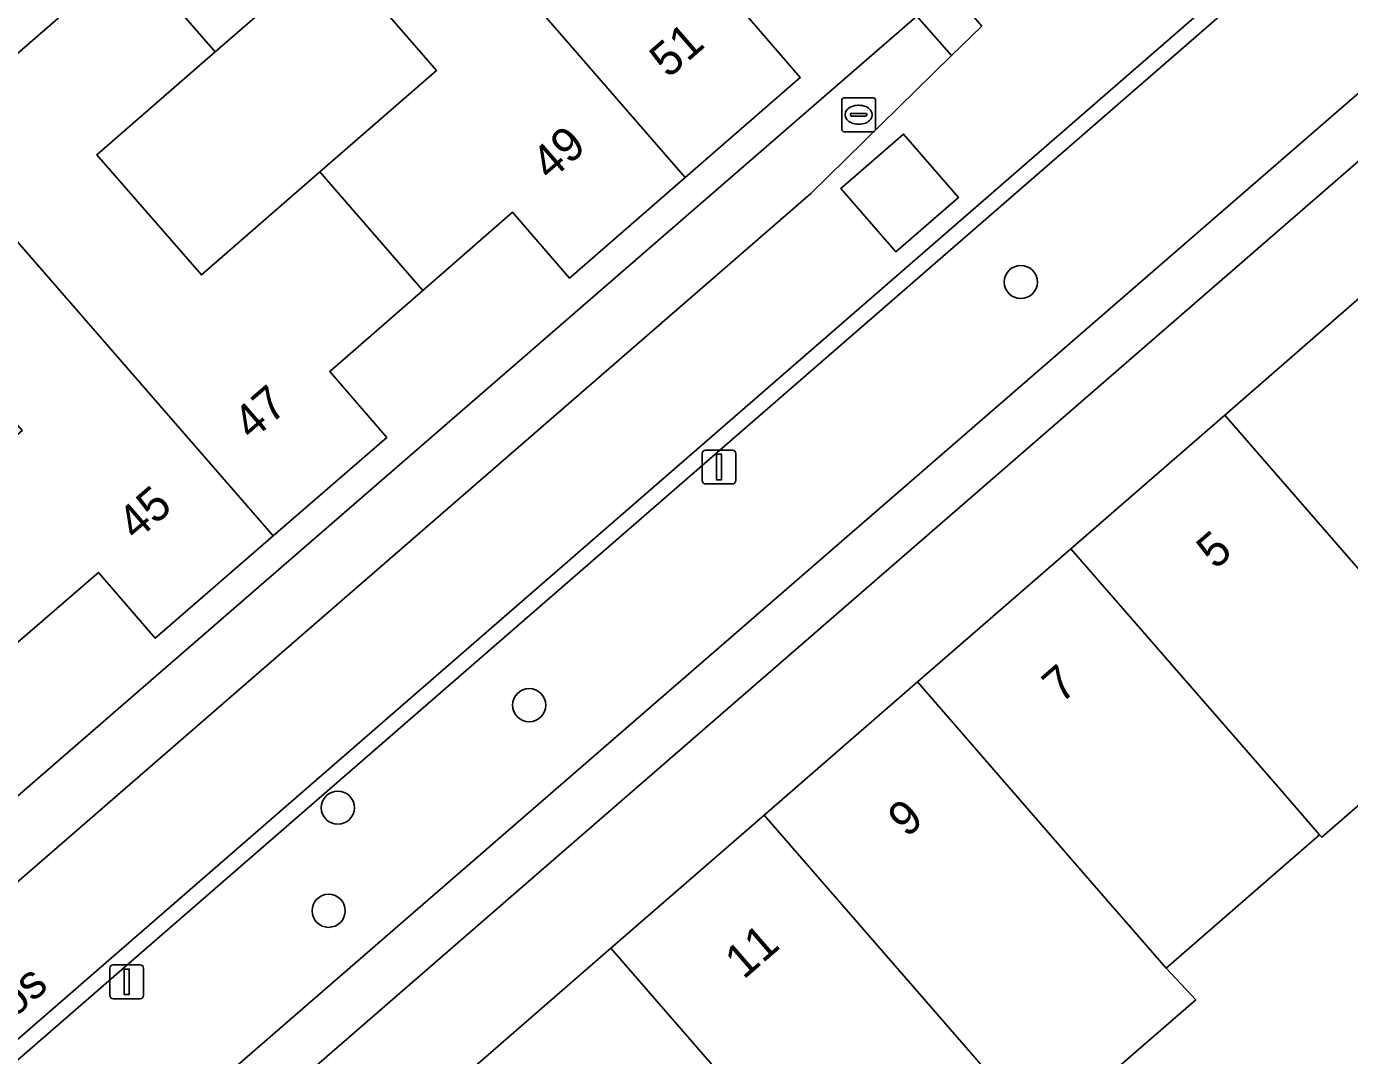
# Model space of a CAD drawing. Extents: x 155887 to 156869, y 383880 to 384678.
# Drawn here: x 156420.85 to 156459.92, y 384054.39 to 384084.78 of the extents above; entities that cross this region are included whole.
import ezdxf

# ---------------------------------------------------------------- set-up
doc = ezdxf.new("R2010")
doc.units = 0
for name, color, linetype in [('IMGEO_Boom', 7, 'Continuous'), ('IMGEO_Brandkraan', 7, 'Continuous'), ('IMGEO_Erf', 7, 'Continuous'), ('IMGEO_Lichtmast', 7, 'Continuous'), ('IMGEO_Openbare_ruimte_label', 7, 'Continuous'), ('IMGEO_Pand', 7, 'Continuous'), ('IMGEO_Pand_nummerreeks', 7, 'Continuous'), ('IMGEO_Parkeervlak_open', 7, 'Continuous'), ('IMGEO_Rijbaan_lokaal_gesloten', 7, 'Continuous'), ('IMGEO_Rijbaan_lokaal_open', 7, 'Continuous'), ('IMGEO_Voetpad_open', 7, 'Continuous')]:
    doc.layers.add(name, color=color, linetype=linetype)

msp = doc.modelspace()

# ---------------------------------------------------------------- linework, layer by layer
at = {"layer": 'IMGEO_Boom'}
for centre in [(156450.21, 384077.23), (156435.69, 384064.734), (156430.04, 384061.708), (156429.769, 384058.664)]:
    msp.add_circle(centre, 0.489, dxfattribs=at)
at = {"layer": 'IMGEO_Brandkraan'}
for p, q in [((156444.92, 384081.742), (156444.92, 384082.594)), ((156444.995, 384082.668), (156445.847, 384082.668)), ((156445.408, 384082.448), (156445.433, 384082.448)), ((156445.921, 384082.594), (156445.921, 384081.742)), ((156445.179, 384082.162), (156445.179, 384082.174)), ((156445.617, 384082.125), (156445.219, 384082.125)), ((156445.222, 384082.211), (156445.62, 384082.211)), ((156445.663, 384082.174), (156445.663, 384082.162)), ((156445.847, 384081.668), (156444.995, 384081.668)), ((156445.431, 384081.888), (156445.406, 384081.888))]:
    msp.add_line(p, q, dxfattribs=at)
for points in [[(156444.92, 384081.742), (156444.92, 384082.594)], [(156444.995, 384082.668), (156445.847, 384082.668)], [(156445.921, 384082.594), (156445.921, 384081.742)], [(156445.847, 384081.668), (156444.995, 384081.668)]]:
    msp.add_lwpolyline(points, dxfattribs=at)
for centre, radius, start, end in [((156444.997, 384082.592), 0.0765, 91.552, 178.448), ((156444.997, 384082.592), 0.0765, 91.552, 178.448), ((156445.845, 384082.592), 0.0765, 1.552, 88.448), ((156445.845, 384082.592), 0.0765, 1.552, 88.448), ((156445.219, 384082.171), 0.0403, 85.8775, 175.7526), ((156445.216, 384082.161), 0.0366, 178.938, 274.7102), ((156445.62, 384082.168), 0.043, 264.8664, 352.4533), ((156445.624, 384082.173), 0.0386, 1.7309, 96.639), ((156444.997, 384081.744), 0.0765, 181.552, 268.448), ((156444.997, 384081.744), 0.0765, 181.552, 268.448), ((156445.845, 384081.744), 0.0765, 271.552, 358.448), ((156445.845, 384081.744), 0.0765, 271.552, 358.448)]:
    msp.add_arc(centre, radius, start, end, dxfattribs=at)
for centre, major_axis, ratio, start_param, end_param in [((156445.407, 384082.168), (-0.387, 0.002), 0.722429, 4.712389, 7.853982), ((156445.432, 384082.168), (-0.39, 0.002), 0.717154, 1.570796, 4.712389)]:
    msp.add_ellipse(centre, major_axis=major_axis, ratio=ratio, start_param=start_param, end_param=end_param, dxfattribs=at)
at = {"layer": 'IMGEO_Erf'}
for points in [[(156399.272, 384065.478), (156403.047, 384068.756), (156405.584, 384070.959), (156411.576, 384076.162), (156417.817, 384081.582), (156423.929, 384086.889), (156430.009, 384092.169), (156432.478, 384094.313), (156436.253, 384097.591), (156432.716, 384101.7), (156429.081, 384098.541), (156431.643, 384095.592), (156427.869, 384092.312), (156426.56, 384091.174), (156423.997, 384094.123), (156414.263, 384085.664), (156404.448, 384077.134), (156407.011, 384074.185), (156405.702, 384073.048), (156401.928, 384069.768), (156399.358, 384072.724), (156395.691, 384069.561)], [(156410.122, 384052.983), (156447.142, 384085.078), (156444.873, 384087.686), (156442.019, 384085.204), (156443.695, 384083.269), (156440.298, 384080.316), (156436.883, 384077.347), (156435.201, 384079.289), (156432.554, 384076.982), (156429.802, 384074.584), (156431.483, 384072.642), (156428.134, 384069.735), (156424.65, 384066.712), (156422.968, 384068.654), (156420.152, 384066.214), (156417.553, 384063.962), (156419.235, 384062.02), (156415.892, 384059.117), (156412.427, 384056.109), (156410.745, 384058.051), (156407.867, 384055.552)], [(156432.956, 384083.476), (156429.873, 384087.025), (156426.421, 384084.026), (156422.927, 384080.99), (156426.01, 384077.442), (156429.508, 384080.481)], [(156447.16, 384065.423), (156451.688, 384069.356), (156456.231, 384073.303), (156460.743, 384077.222), (156465.403, 384081.27), (156463.383, 384083.579), (156417.787, 384044.012), (156419.831, 384041.682), (156424.521, 384045.756), (156429.049, 384049.689), (156433.577, 384053.623), (156438.104, 384057.556), (156442.032, 384060.968), (156442.633, 384061.49)]]:
    msp.add_lwpolyline(points, close=True, dxfattribs=at)
msp.add_lwpolyline([(156467.042, 384053.555), (156465.599, 384055.216), (156469.222, 384058.363), (156471.79, 384060.594), (156472.866, 384061.529), (156474.309, 384059.868), (156476.892, 384062.119), (156474.935, 384064.371), (156477.765, 384066.831), (156479.708, 384064.567), (156479.838, 384064.68), (156472.819, 384072.746), (156468.157, 384068.699), (156467.965, 384068.919), (156463.455, 384064.995), (156463.642, 384064.78), (156459.097, 384060.835), (156459.034, 384060.908), (156454.5, 384056.972), (156455.377, 384056.039), (156450.81, 384052.073)], dxfattribs=at)
at = {"layer": 'IMGEO_Lichtmast'}
for p, q in [((156440.802, 384071.367), (156440.802, 384072.167)), ((156440.802, 384072.167), (156440.802, 384071.367)), ((156440.902, 384072.267), (156441.692, 384072.267)), ((156441.692, 384072.267), (156440.902, 384072.267)), ((156441.792, 384072.167), (156441.792, 384071.367)), ((156441.792, 384071.367), (156441.792, 384072.167)), ((156441.692, 384071.267), (156440.902, 384071.267)), ((156440.902, 384071.267), (156441.692, 384071.267)), ((156423.31, 384056.168), (156423.31, 384056.968)), ((156423.31, 384056.968), (156423.31, 384056.168)), ((156423.41, 384057.068), (156424.2, 384057.068)), ((156424.2, 384057.068), (156423.41, 384057.068)), ((156424.3, 384056.968), (156424.3, 384056.168)), ((156424.3, 384056.168), (156424.3, 384056.968)), ((156424.2, 384056.068), (156423.41, 384056.068)), ((156423.41, 384056.068), (156424.2, 384056.068))]:
    msp.add_line(p, q, dxfattribs=at)
for points in [[(156441.222, 384072.142), (156441.372, 384072.142), (156441.372, 384071.392), (156441.222, 384071.392), (156441.222, 384072.142)], [(156423.73, 384056.943), (156423.88, 384056.943), (156423.88, 384056.193), (156423.73, 384056.193), (156423.73, 384056.943)]]:
    msp.add_lwpolyline(points, dxfattribs=at)
for centre, start, end in [((156440.902, 384072.167), 90, 180), ((156440.902, 384072.167), 90, 180), ((156441.692, 384072.167), 0, 90), ((156441.692, 384072.167), 360, 90), ((156440.902, 384071.367), 180, 270), ((156440.902, 384071.367), 180, 270), ((156441.692, 384071.367), 270, 0), ((156441.692, 384071.367), 270, 0), ((156423.41, 384056.968), 90, 180), ((156423.41, 384056.968), 90, 180), ((156424.2, 384056.968), 0, 90), ((156424.2, 384056.968), 360, 90), ((156423.41, 384056.168), 180, 270), ((156423.41, 384056.168), 180, 270), ((156424.2, 384056.168), 270, 0), ((156424.2, 384056.168), 270, 0)]:
    msp.add_arc(centre, 0.1, start, end, dxfattribs=at)
at = {"layer": 'IMGEO_Pand'}
for points in [[(156430.009, 384092.169), (156440.298, 384080.316), (156443.695, 384083.269), (156442.019, 384085.204), (156444.873, 384087.686), (156441.831, 384091.182), (156438.209, 384088.036), (156435.122, 384091.59), (156438.741, 384094.733), (156436.253, 384097.591), (156432.478, 384094.313)], [(156426.421, 384084.026), (156429.873, 384087.025), (156432.956, 384083.476), (156429.508, 384080.481), (156432.554, 384076.982), (156435.201, 384079.289), (156436.883, 384077.347), (156440.298, 384080.316), (156430.009, 384092.169), (156423.929, 384086.889)], [(156426.421, 384084.026), (156423.929, 384086.889), (156417.817, 384081.582), (156428.134, 384069.735), (156431.483, 384072.642), (156429.802, 384074.584), (156432.554, 384076.982), (156429.508, 384080.481), (156426.01, 384077.442), (156422.927, 384080.99)], [(156417.817, 384081.582), (156411.576, 384076.162), (156414.058, 384073.284), (156417.635, 384076.392), (156420.718, 384072.843), (156417.127, 384069.723), (156420.152, 384066.214), (156422.968, 384068.654), (156424.65, 384066.712), (156428.134, 384069.735)], [(156460.743, 384077.222), (156456.231, 384073.303), (156462.33, 384066.288), (156463.455, 384064.995), (156467.965, 384068.919), (156466.845, 384070.207)], [(156456.231, 384073.303), (156451.688, 384069.356), (156457.786, 384062.343), (156459.034, 384060.908), (156459.097, 384060.835), (156463.642, 384064.78), (156463.455, 384064.995), (156462.33, 384066.288)], [(156451.688, 384069.356), (156447.16, 384065.423), (156452.773, 384058.961), (156453.253, 384058.408), (156454.5, 384056.972), (156459.034, 384060.908), (156457.786, 384062.343)], [(156447.16, 384065.423), (156442.633, 384061.49), (156448.724, 384054.476), (156450.035, 384052.966), (156450.81, 384052.073), (156455.377, 384056.039), (156454.5, 384056.972), (156453.253, 384058.408), (156452.773, 384058.961)], [(156442.633, 384061.49), (156442.032, 384060.968), (156438.104, 384057.556), (156445.504, 384049.033), (156450.035, 384052.966), (156448.724, 384054.476)], [(156438.104, 384057.556), (156433.577, 384053.623), (156439.658, 384046.606), (156440.967, 384045.095), (156445.504, 384049.033)]]:
    msp.add_lwpolyline(points, close=True, dxfattribs=at)
at = {"layer": 'IMGEO_Parkeervlak_open'}
msp.add_lwpolyline([(156413.906, 384048.462), (156416.764, 384045.168), (156462.406, 384084.734), (156459.54, 384088.037), (156458.91, 384087.552)], close=True, dxfattribs=at)
at = {"layer": 'IMGEO_Rijbaan_lokaal_gesloten'}
for points in [[(156372.8, 384013.411), (156411.334, 384046.878), (156413.606, 384048.808), (156458.618, 384087.909), (156458.873, 384088.104), (156452.602, 384095.338)], [(156449.055, 384084.789), (156448.166, 384083.918), (156444.013, 384079.846), (156371.934, 384017.308)]]:
    msp.add_lwpolyline(points, dxfattribs=at)
msp.add_lwpolyline([(156444.894, 384079.991), (156446.746, 384081.599), (156448.371, 384079.729), (156446.52, 384078.12)], close=True, dxfattribs=at)
at = {"layer": 'IMGEO_Rijbaan_lokaal_open'}
for points in [[(156452.947, 384095.643), (156452.602, 384095.338), (156458.873, 384088.104), (156458.618, 384087.909), (156413.606, 384048.808), (156411.334, 384046.878), (156372.8, 384013.411)], [(156373.103, 384013.064), (156411.601, 384046.501), (156413.906, 384048.462), (156458.91, 384087.552), (156459.54, 384088.037), (156452.947, 384095.643)]]:
    msp.add_lwpolyline(points, dxfattribs=at)
msp.add_lwpolyline([(156446.52, 384078.12), (156448.371, 384079.729), (156446.746, 384081.599), (156444.894, 384079.991)], close=True, dxfattribs=at)
at = {"layer": 'IMGEO_Voetpad_open'}
for points in [[(156413.498, 384125.78), (156413.195, 384126.129), (156412.191, 384125.253), (156413.498, 384123.756), (156415.714, 384121.241), (156418.78, 384117.712), (156424.31, 384111.392), (156424.35, 384111.346), (156425.345, 384110.2), (156427.912, 384107.243), (156430.319, 384104.469), (156432.716, 384101.7), (156436.253, 384097.591), (156438.741, 384094.733), (156441.831, 384091.182), (156444.873, 384087.686), (156447.142, 384085.078), (156448.166, 384083.918), (156449.055, 384084.789), (156448.729, 384085.156)], [(156444.013, 384079.846), (156448.166, 384083.918), (156447.142, 384085.078), (156410.122, 384052.983), (156407.826, 384050.978), (156406.195, 384049.568), (156362.61, 384011.694), (156360.938, 384011.241), (156362.105, 384009.899), (156362.712, 384010.226), (156363.265, 384010.638)], [(156371.934, 384017.308), (156444.013, 384079.846)]]:
    msp.add_lwpolyline(points, dxfattribs=at)
msp.add_lwpolyline([(156463.383, 384083.579), (156462.406, 384084.734), (156416.764, 384045.168), (156413.906, 384048.462), (156411.601, 384046.501), (156414.489, 384043.181), (156368.129, 384002.924), (156369.161, 384001.79), (156373.325, 384005.318), (156382.174, 384012.981), (156388.106, 384018.114), (156415.505, 384042.009), (156417.787, 384044.012)], close=True, dxfattribs=at)

# ---------------------------------------------------------------- texts
at = {"layer": 'IMGEO_Openbare_ruimte_label'}
msp.add_text('Zandroos', height=1, rotation=40.9433, dxfattribs=at).set_placement((156417.27, 384052.692))
at = {"layer": 'IMGEO_Pand_nummerreeks'}
for s, rotation, p in [('51', 41.002, (156439.8, 384083.223)), ('49', 41.002, (156436.308, 384080.188)), ('47', 40.953, (156427.499, 384072.522)), ('45', 40.953, (156424.082, 384069.557)), ('5', 40.9779, (156455.953, 384068.717)), ('7', 40.9779, (156451.396, 384064.758)), ('9', 40.9779, (156446.838, 384060.799)), ('11', 40.9779, (156442.021, 384056.613))]:
    msp.add_text(s, height=1, rotation=rotation, dxfattribs=at).set_placement(p)

doc.saveas('drawing.dxf')
